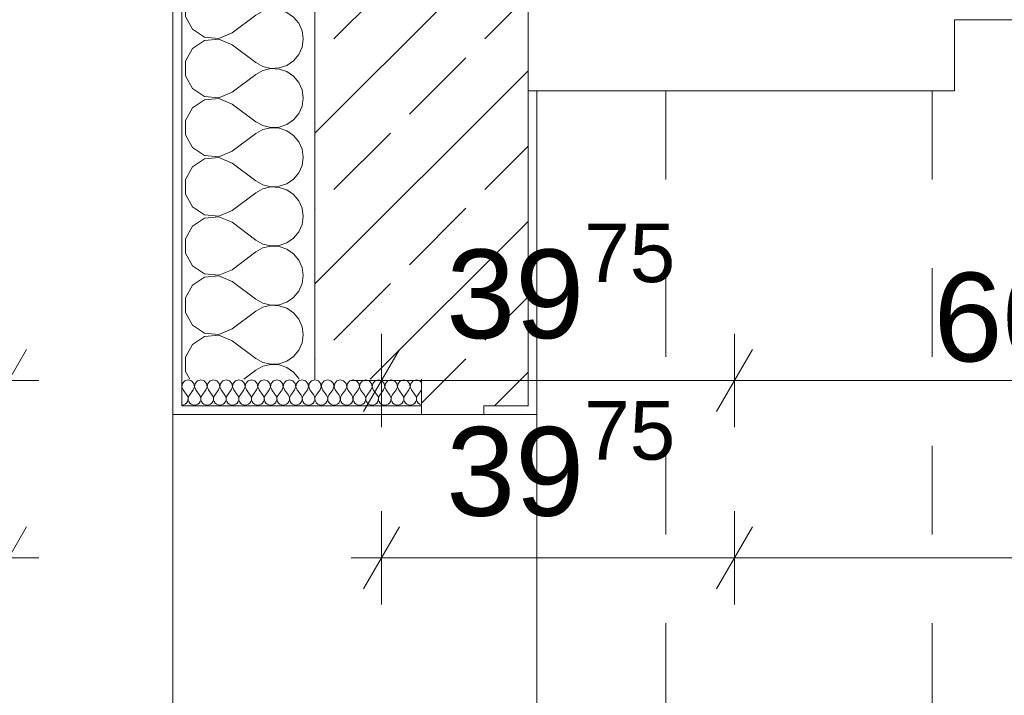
# Model space of a CAD drawing. Header units: metres. Extents: x -3.6 to 85.2, y -11 to 16.8.
# Tile 358 of 508: x 43.557 to 44.666, y -1.206 to -0.445. Entities that reach past the tile are written whole.
import ezdxf

# ---------------------------------------------------------------- set-up
doc = ezdxf.new("R2010")
doc.units = ezdxf.units.M
doc.header["$MEASUREMENT"] = 0
doc.linetypes.add('Strichlinie doppelt', pattern=[0.546806, 0.264583, -0.105833, 0.070556, -0.105833])
doc.linetypes.add('Untersicht', pattern=[0.1, 0.075, -0.025])
for name, color, linetype in [('154 - Bemaßung_ Beschriftung.Ausbau - Deckenspiegel', 7, 'Continuous'), ('301 - Elemente.Linie', 7, 'Continuous'), ('451 - Universal.Achsen Raster', 7, 'Continuous'), ('604 - Struktur.Wand Aussen', 7, 'Continuous'), ('605 - Struktur.Wand Innen', 7, 'Continuous')]:
    doc.layers.add(name, color=color, linetype=linetype)
doc.styles.add('ERSTELLTER_STIL_2', font='txt')
doc.dimstyles.new('ERSTELLTER_STIL__1', dxfattribs={"dimtxt": 0.1, "dimasz": 0.0532, "dimexe": 0.18, "dimexo": 0.0625, "dimgap": 0, "dimtad": 1, "dimtih": 1, "dimtoh": 1, "dimzin": 0, "dimdsep": 46, "dimtxsty": 'ERSTELLTER_STIL_2', "dimblk": 'ARROWHEAD_2', "dimblk1": 'ARROWHEAD_2', "dimblk2": 'ARROWHEAD_2', "dimcen": 0.09, "dimse1": 1, "dimse2": 1, "dimclrd": 7, "dimclre": 7, "dimclrt": 7, "dimazin": 0, "dimtfac": 1, "dimtdec": 4, "dimtmove": 0, "dimatfit": 3, "dimfxl": 1, "dimtolj": 1, "dimtzin": 0, "dimarcsym": 0})
pattern_1 = [(0, (0, 0), (0, 0.08660254), [0, -0.05]), (0, (0.025, 0.0433), (0, 0.08660254), [0, -0.05])]
pattern_2 = [(45, (0, 0), (-0.01767767, 0.01767767), [0, -0.025])]

# ---------------------------------------------------------------- blocks, each defined once
blk = doc.blocks.new('*X167')
at = {"layer": '604 - Struktur.Wand Aussen', "color": 7, "linetype": 'Continuous', "lineweight": 5}
for p, q in [((43.7516, -0.145), (43.7443, -0.1585)), ((43.8033, -0.145), (43.8233, -0.16)), ((43.8658, -0.1579), (43.8717, -0.1508)), ((43.8717, -0.1508), (43.8743, -0.145)), ((43.7443, -0.1585), (43.7443, -0.1748)), ((43.8233, -0.16), (43.8314, -0.1644)), ((43.8314, -0.1644), (43.8403, -0.1665)), ((43.8403, -0.1665), (43.8495, -0.1661)), ((43.8495, -0.1661), (43.8582, -0.1631)), ((43.8582, -0.1631), (43.8658, -0.1579)), ((43.7443, -0.1748), (43.752, -0.1891)), ((43.7967, -0.1933), (43.8233, -0.1733)), ((43.8314, -0.1689), (43.8233, -0.1733)), ((43.8403, -0.1668), (43.8314, -0.1689)), ((43.8495, -0.1672), (43.8403, -0.1668)), ((43.8582, -0.1702), (43.8495, -0.1672)), ((43.8658, -0.1754), (43.8582, -0.1702)), ((43.8717, -0.1825), (43.8658, -0.1754)), ((43.8754, -0.1909), (43.8717, -0.1825)), ((43.752, -0.1891), (43.7655, -0.1981)), ((43.7655, -0.1981), (43.7817, -0.1996)), ((43.7817, -0.1996), (43.7967, -0.1933)), ((43.8767, -0.2), (43.8754, -0.1909)), ((43.7655, -0.2019), (43.752, -0.2109)), ((43.7817, -0.2004), (43.7655, -0.2019)), ((43.7967, -0.2067), (43.7817, -0.2004)), ((43.7967, -0.2067), (43.8233, -0.2267)), ((43.8717, -0.2175), (43.8754, -0.2091)), ((43.8754, -0.2091), (43.8767, -0.2)), ((43.752, -0.2109), (43.7443, -0.2252)), ((43.8658, -0.2246), (43.8717, -0.2175)), ((43.7443, -0.2252), (43.7443, -0.2414)), ((43.8233, -0.2267), (43.8314, -0.2311)), ((43.8314, -0.2311), (43.8403, -0.2332)), ((43.8403, -0.2332), (43.8495, -0.2327)), ((43.8495, -0.2327), (43.8582, -0.2298)), ((43.8582, -0.2298), (43.8658, -0.2246)), ((43.7443, -0.2414), (43.752, -0.2558)), ((43.7967, -0.26), (43.8233, -0.24)), ((43.8314, -0.2355), (43.8233, -0.24)), ((43.8403, -0.2335), (43.8314, -0.2355)), ((43.8495, -0.2339), (43.8403, -0.2335)), ((43.8582, -0.2368), (43.8495, -0.2339)), ((43.8658, -0.2421), (43.8582, -0.2368)), ((43.8717, -0.2491), (43.8658, -0.2421)), ((43.8754, -0.2575), (43.8717, -0.2491)), ((43.752, -0.2558), (43.7655, -0.2647)), ((43.7655, -0.2647), (43.7817, -0.2663)), ((43.7817, -0.2663), (43.7967, -0.26)), ((43.8767, -0.2667), (43.8754, -0.2575)), ((43.7655, -0.2686), (43.752, -0.2776)), ((43.7817, -0.267), (43.7655, -0.2686)), ((43.7967, -0.2733), (43.7817, -0.267)), ((43.7967, -0.2733), (43.8233, -0.2933)), ((43.8717, -0.2842), (43.8754, -0.2758)), ((43.8754, -0.2758), (43.8767, -0.2667)), ((43.752, -0.2776), (43.7443, -0.2919)), ((43.8658, -0.2913), (43.8717, -0.2842)), ((43.7443, -0.2919), (43.7443, -0.3081)), ((43.8233, -0.2933), (43.8314, -0.2978)), ((43.8314, -0.2978), (43.8403, -0.2999)), ((43.8495, -0.2994), (43.8582, -0.2965)), ((43.8582, -0.2965), (43.8658, -0.2913)), ((43.7443, -0.3081), (43.752, -0.3224)), ((43.7967, -0.3267), (43.8233, -0.3067)), ((43.8314, -0.3022), (43.8233, -0.3067)), ((43.8403, -0.3001), (43.8314, -0.3022)), ((43.8403, -0.2999), (43.8495, -0.2994)), ((43.8495, -0.3006), (43.8403, -0.3001)), ((43.8582, -0.3035), (43.8495, -0.3006)), ((43.8658, -0.3087), (43.8582, -0.3035)), ((43.8717, -0.3158), (43.8658, -0.3087)), ((43.8754, -0.3242), (43.8717, -0.3158)), ((43.752, -0.3224), (43.7655, -0.3314)), ((43.7655, -0.3314), (43.7817, -0.3329)), ((43.7817, -0.3329), (43.7967, -0.3267)), ((43.8767, -0.3333), (43.8754, -0.3242)), ((43.7655, -0.3352), (43.752, -0.3442)), ((43.7817, -0.3337), (43.7655, -0.3352)), ((43.7967, -0.34), (43.7817, -0.3337)), ((43.7967, -0.34), (43.8233, -0.36)), ((43.8717, -0.3508), (43.8754, -0.3424)), ((43.8754, -0.3424), (43.8767, -0.3333)), ((43.752, -0.3442), (43.7443, -0.3585)), ((43.8658, -0.3579), (43.8717, -0.3508)), ((43.7443, -0.3585), (43.7443, -0.3748)), ((43.8233, -0.36), (43.8314, -0.3644)), ((43.8314, -0.3644), (43.8403, -0.3665)), ((43.8495, -0.3661), (43.8582, -0.3631)), ((43.8582, -0.3631), (43.8658, -0.3579)), ((43.7443, -0.3748), (43.752, -0.3891)), ((43.7967, -0.3933), (43.8233, -0.3733)), ((43.8314, -0.3689), (43.8233, -0.3733)), ((43.8403, -0.3668), (43.8314, -0.3689)), ((43.8403, -0.3665), (43.8495, -0.3661)), ((43.8495, -0.3672), (43.8403, -0.3668)), ((43.8582, -0.3702), (43.8495, -0.3672)), ((43.8658, -0.3754), (43.8582, -0.3702)), ((43.8717, -0.3825), (43.8658, -0.3754)), ((43.8754, -0.3909), (43.8717, -0.3825)), ((43.752, -0.3891), (43.7655, -0.3981)), ((43.7655, -0.3981), (43.7817, -0.3996)), ((43.7817, -0.3996), (43.7967, -0.3933)), ((43.8767, -0.4), (43.8754, -0.3909)), ((43.7655, -0.4019), (43.752, -0.4109)), ((43.7817, -0.4004), (43.7655, -0.4019)), ((43.7967, -0.4067), (43.7817, -0.4004)), ((43.7967, -0.4067), (43.8233, -0.4267)), ((43.8717, -0.4175), (43.8754, -0.4091)), ((43.8754, -0.4091), (43.8767, -0.4)), ((43.752, -0.4109), (43.7443, -0.4252)), ((43.8658, -0.4246), (43.8717, -0.4175)), ((43.7443, -0.4252), (43.7443, -0.4414)), ((43.8233, -0.4267), (43.8314, -0.4311)), ((43.8314, -0.4311), (43.8403, -0.4332)), ((43.8495, -0.4327), (43.8582, -0.4298)), ((43.8582, -0.4298), (43.8658, -0.4246)), ((43.7443, -0.4414), (43.752, -0.4558)), ((43.7967, -0.46), (43.8233, -0.44)), ((43.8314, -0.4355), (43.8233, -0.44)), ((43.8403, -0.4335), (43.8314, -0.4355)), ((43.8403, -0.4332), (43.8495, -0.4327)), ((43.8495, -0.4339), (43.8403, -0.4335)), ((43.8582, -0.4368), (43.8495, -0.4339)), ((43.8658, -0.4421), (43.8582, -0.4368)), ((43.8717, -0.4491), (43.8658, -0.4421)), ((43.8754, -0.4575), (43.8717, -0.4491)), ((43.752, -0.4558), (43.7655, -0.4647)), ((43.7655, -0.4647), (43.7817, -0.4663)), ((43.7817, -0.4663), (43.7967, -0.46)), ((43.8767, -0.4667), (43.8754, -0.4575)), ((43.7655, -0.4686), (43.752, -0.4776)), ((43.7817, -0.467), (43.7655, -0.4686)), ((43.7967, -0.4733), (43.7817, -0.467)), ((43.7967, -0.4733), (43.8233, -0.4933)), ((43.8717, -0.4842), (43.8754, -0.4758)), ((43.8754, -0.4758), (43.8767, -0.4667)), ((43.752, -0.4776), (43.7443, -0.4919)), ((43.8658, -0.4913), (43.8717, -0.4842)), ((43.7443, -0.4919), (43.7443, -0.5081)), ((43.8233, -0.4933), (43.8314, -0.4978)), ((43.8314, -0.4978), (43.8403, -0.4999)), ((43.8495, -0.4994), (43.8582, -0.4965)), ((43.8582, -0.4965), (43.8658, -0.4913)), ((43.7443, -0.5081), (43.752, -0.5224)), ((43.7967, -0.5267), (43.8233, -0.5067)), ((43.8314, -0.5022), (43.8233, -0.5067)), ((43.8403, -0.5001), (43.8314, -0.5022)), ((43.8403, -0.4999), (43.8495, -0.4994)), ((43.8495, -0.5006), (43.8403, -0.5001)), ((43.8582, -0.5035), (43.8495, -0.5006)), ((43.8658, -0.5087), (43.8582, -0.5035)), ((43.8717, -0.5158), (43.8658, -0.5087)), ((43.8754, -0.5242), (43.8717, -0.5158)), ((43.752, -0.5224), (43.7655, -0.5314)), ((43.7655, -0.5314), (43.7817, -0.5329)), ((43.7817, -0.5329), (43.7967, -0.5267)), ((43.8767, -0.5333), (43.8754, -0.5242)), ((43.7655, -0.5352), (43.752, -0.5442)), ((43.7817, -0.5337), (43.7655, -0.5352)), ((43.7967, -0.54), (43.7817, -0.5337)), ((43.7967, -0.54), (43.8233, -0.56)), ((43.8717, -0.5508), (43.8754, -0.5424)), ((43.8754, -0.5424), (43.8767, -0.5333)), ((43.752, -0.5442), (43.7443, -0.5585)), ((43.8658, -0.5579), (43.8717, -0.5508)), ((43.7443, -0.5585), (43.7443, -0.5748)), ((43.8233, -0.56), (43.8314, -0.5644)), ((43.8314, -0.5644), (43.8403, -0.5665)), ((43.8495, -0.5661), (43.8582, -0.5631)), ((43.8582, -0.5631), (43.8658, -0.5579)), ((43.7443, -0.5748), (43.752, -0.5891)), ((43.7967, -0.5933), (43.8233, -0.5733)), ((43.8314, -0.5689), (43.8233, -0.5733)), ((43.8403, -0.5668), (43.8314, -0.5689)), ((43.8403, -0.5665), (43.8495, -0.5661)), ((43.8495, -0.5672), (43.8403, -0.5668)), ((43.8582, -0.5702), (43.8495, -0.5672)), ((43.8658, -0.5754), (43.8582, -0.5702)), ((43.8717, -0.5825), (43.8658, -0.5754)), ((43.8754, -0.5909), (43.8717, -0.5825)), ((43.752, -0.5891), (43.7655, -0.5981)), ((43.7655, -0.5981), (43.7817, -0.5996)), ((43.7817, -0.5996), (43.7967, -0.5933)), ((43.8767, -0.6), (43.8754, -0.5909)), ((43.7655, -0.6019), (43.752, -0.6109)), ((43.7817, -0.6004), (43.7655, -0.6019)), ((43.7967, -0.6067), (43.7817, -0.6004)), ((43.7967, -0.6067), (43.8233, -0.6267)), ((43.8717, -0.6175), (43.8754, -0.6091)), ((43.8754, -0.6091), (43.8767, -0.6)), ((43.752, -0.6109), (43.7443, -0.6252)), ((43.8658, -0.6246), (43.8717, -0.6175)), ((43.7443, -0.6252), (43.7443, -0.6414)), ((43.8233, -0.6267), (43.8314, -0.6311)), ((43.8314, -0.6311), (43.8403, -0.6332)), ((43.8495, -0.6327), (43.8582, -0.6298)), ((43.8582, -0.6298), (43.8658, -0.6246)), ((43.7443, -0.6414), (43.752, -0.6558)), ((43.7967, -0.66), (43.8233, -0.64)), ((43.8314, -0.6355), (43.8233, -0.64)), ((43.8403, -0.6335), (43.8314, -0.6355)), ((43.8403, -0.6332), (43.8495, -0.6327)), ((43.8495, -0.6339), (43.8403, -0.6335)), ((43.8582, -0.6368), (43.8495, -0.6339)), ((43.8658, -0.6421), (43.8582, -0.6368)), ((43.8717, -0.6491), (43.8658, -0.6421)), ((43.8754, -0.6575), (43.8717, -0.6491)), ((43.752, -0.6558), (43.7655, -0.6647)), ((43.7655, -0.6647), (43.7817, -0.6663)), ((43.7817, -0.6663), (43.7967, -0.66)), ((43.8767, -0.6667), (43.8754, -0.6575)), ((43.7655, -0.6686), (43.752, -0.6776)), ((43.7817, -0.667), (43.7655, -0.6686)), ((43.7967, -0.6733), (43.7817, -0.667)), ((43.7967, -0.6733), (43.8233, -0.6933)), ((43.8717, -0.6842), (43.8754, -0.6758)), ((43.8754, -0.6758), (43.8767, -0.6667)), ((43.752, -0.6776), (43.7443, -0.6919)), ((43.8658, -0.6913), (43.8717, -0.6842)), ((43.7443, -0.6919), (43.7443, -0.7081)), ((43.8233, -0.6933), (43.8314, -0.6978)), ((43.8314, -0.6978), (43.8403, -0.6999)), ((43.8495, -0.6994), (43.8582, -0.6965)), ((43.8582, -0.6965), (43.8658, -0.6913)), ((43.7443, -0.7081), (43.752, -0.7224)), ((43.7967, -0.7267), (43.8233, -0.7067)), ((43.8314, -0.7022), (43.8233, -0.7067)), ((43.8403, -0.7001), (43.8314, -0.7022)), ((43.8403, -0.6999), (43.8495, -0.6994)), ((43.8495, -0.7006), (43.8403, -0.7001)), ((43.8582, -0.7035), (43.8495, -0.7006)), ((43.8658, -0.7087), (43.8582, -0.7035)), ((43.8717, -0.7158), (43.8658, -0.7087)), ((43.8754, -0.7242), (43.8717, -0.7158)), ((43.752, -0.7224), (43.7655, -0.7314)), ((43.7655, -0.7314), (43.7817, -0.7329)), ((43.7817, -0.7329), (43.7967, -0.7267)), ((43.8767, -0.7333), (43.8754, -0.7242)), ((43.7655, -0.7352), (43.752, -0.7442)), ((43.7817, -0.7337), (43.7655, -0.7352)), ((43.7967, -0.74), (43.7817, -0.7337)), ((43.7967, -0.74), (43.8233, -0.76)), ((43.8717, -0.7508), (43.8754, -0.7424)), ((43.8754, -0.7424), (43.8767, -0.7333)), ((43.752, -0.7442), (43.7443, -0.7585)), ((43.8658, -0.7579), (43.8717, -0.7508)), ((43.7443, -0.7585), (43.7443, -0.7748)), ((43.8233, -0.76), (43.8314, -0.7644)), ((43.8314, -0.7644), (43.8403, -0.7665)), ((43.8495, -0.7661), (43.8582, -0.7631)), ((43.8582, -0.7631), (43.8658, -0.7579)), ((43.7443, -0.7748), (43.752, -0.7891)), ((43.7967, -0.7933), (43.8233, -0.7733)), ((43.8314, -0.7689), (43.8233, -0.7733)), ((43.8403, -0.7668), (43.8314, -0.7689)), ((43.8403, -0.7665), (43.8495, -0.7661)), ((43.8495, -0.7672), (43.8403, -0.7668)), ((43.8582, -0.7702), (43.8495, -0.7672)), ((43.8658, -0.7754), (43.8582, -0.7702)), ((43.8717, -0.7825), (43.8658, -0.7754)), ((43.8754, -0.7909), (43.8717, -0.7825)), ((43.752, -0.7891), (43.7655, -0.7981)), ((43.7655, -0.7981), (43.7817, -0.7996)), ((43.7817, -0.7996), (43.7967, -0.7933)), ((43.8767, -0.8), (43.8754, -0.7909)), ((43.7655, -0.8019), (43.752, -0.8109)), ((43.7817, -0.8004), (43.7655, -0.8019)), ((43.7967, -0.8067), (43.7817, -0.8004)), ((43.7967, -0.8067), (43.8233, -0.8267)), ((43.8717, -0.8175), (43.8754, -0.8091)), ((43.8754, -0.8091), (43.8767, -0.8)), ((43.752, -0.8109), (43.7443, -0.8252)), ((43.8658, -0.8246), (43.8717, -0.8175)), ((43.7443, -0.8252), (43.7443, -0.8414)), ((43.8233, -0.8267), (43.8314, -0.8311)), ((43.8314, -0.8311), (43.8403, -0.8332)), ((43.8495, -0.8327), (43.8582, -0.8298)), ((43.8582, -0.8298), (43.8658, -0.8246)), ((43.7443, -0.8414), (43.7489, -0.85)), ((43.81, -0.85), (43.8233, -0.84)), ((43.8314, -0.8355), (43.8233, -0.84)), ((43.8403, -0.8335), (43.8314, -0.8355)), ((43.8403, -0.8332), (43.8495, -0.8327)), ((43.8495, -0.8339), (43.8403, -0.8335)), ((43.8582, -0.8368), (43.8495, -0.8339)), ((43.8658, -0.8421), (43.8582, -0.8368)), ((43.8717, -0.8491), (43.8658, -0.8421)), ((43.8721, -0.85), (43.8717, -0.8491))]:
    blk.add_line(p, q, dxfattribs=at)
blk = doc.blocks.new('*X169')
at = {"layer": '604 - Struktur.Wand Aussen', "color": 7, "linetype": 'Continuous', "lineweight": 5}
for p, q in [((43.7434, -0.8518), (43.7408, -0.8547)), ((43.7471, -0.8507), (43.7434, -0.8518)), ((43.7509, -0.8518), (43.7471, -0.8507)), ((43.7535, -0.8547), (43.7509, -0.8518)), ((43.7577, -0.8518), (43.755, -0.8547)), ((43.7614, -0.8507), (43.7577, -0.8518)), ((43.7652, -0.8518), (43.7614, -0.8507)), ((43.7678, -0.8547), (43.7652, -0.8518)), ((43.772, -0.8518), (43.7693, -0.8547)), ((43.7757, -0.8507), (43.772, -0.8518)), ((43.7795, -0.8518), (43.7757, -0.8507)), ((43.7821, -0.8547), (43.7795, -0.8518)), ((43.7862, -0.8518), (43.7836, -0.8547)), ((43.79, -0.8507), (43.7862, -0.8518)), ((43.7938, -0.8518), (43.79, -0.8507)), ((43.7964, -0.8547), (43.7938, -0.8518)), ((43.8005, -0.8518), (43.7979, -0.8547)), ((43.8043, -0.8507), (43.8005, -0.8518)), ((43.808, -0.8518), (43.8043, -0.8507)), ((43.8107, -0.8547), (43.808, -0.8518)), ((43.8148, -0.8518), (43.8122, -0.8547)), ((43.8186, -0.8507), (43.8148, -0.8518)), ((43.8223, -0.8518), (43.8186, -0.8507)), ((43.825, -0.8547), (43.8223, -0.8518)), ((43.8291, -0.8518), (43.8265, -0.8547)), ((43.8329, -0.8507), (43.8291, -0.8518)), ((43.8366, -0.8518), (43.8329, -0.8507)), ((43.8392, -0.8547), (43.8366, -0.8518)), ((43.8434, -0.8518), (43.8408, -0.8547)), ((43.8471, -0.8507), (43.8434, -0.8518)), ((43.8509, -0.8518), (43.8471, -0.8507)), ((43.8535, -0.8547), (43.8509, -0.8518)), ((43.8577, -0.8518), (43.855, -0.8547)), ((43.8614, -0.8507), (43.8577, -0.8518)), ((43.8652, -0.8518), (43.8614, -0.8507)), ((43.8678, -0.8547), (43.8652, -0.8518)), ((43.872, -0.8518), (43.8693, -0.8547)), ((43.8757, -0.8507), (43.872, -0.8518)), ((43.8795, -0.8518), (43.8757, -0.8507)), ((43.8821, -0.8547), (43.8795, -0.8518)), ((43.8862, -0.8518), (43.8836, -0.8547)), ((43.89, -0.8507), (43.8862, -0.8518)), ((43.8938, -0.8518), (43.89, -0.8507)), ((43.8964, -0.8547), (43.8938, -0.8518)), ((43.9005, -0.8518), (43.8979, -0.8547)), ((43.9043, -0.8507), (43.9005, -0.8518)), ((43.908, -0.8518), (43.9043, -0.8507)), ((43.9107, -0.8547), (43.908, -0.8518)), ((43.9148, -0.8518), (43.9122, -0.8547)), ((43.9186, -0.8507), (43.9148, -0.8518)), ((43.9223, -0.8518), (43.9186, -0.8507)), ((43.925, -0.8547), (43.9223, -0.8518)), ((43.9291, -0.8518), (43.9265, -0.8547)), ((43.9329, -0.8507), (43.9291, -0.8518)), ((43.9366, -0.8518), (43.9329, -0.8507)), ((43.9392, -0.8547), (43.9366, -0.8518)), ((43.9434, -0.8518), (43.9408, -0.8547)), ((43.9471, -0.8507), (43.9434, -0.8518)), ((43.9509, -0.8518), (43.9471, -0.8507)), ((43.9535, -0.8547), (43.9509, -0.8518)), ((43.9577, -0.8518), (43.955, -0.8547)), ((43.9614, -0.8507), (43.9577, -0.8518)), ((43.9652, -0.8518), (43.9614, -0.8507)), ((43.9678, -0.8547), (43.9652, -0.8518)), ((43.972, -0.8518), (43.9693, -0.8547)), ((43.9757, -0.8507), (43.972, -0.8518)), ((43.9795, -0.8518), (43.9757, -0.8507)), ((43.9821, -0.8547), (43.9795, -0.8518)), ((43.9862, -0.8518), (43.9836, -0.8547)), ((43.99, -0.8507), (43.9862, -0.8518)), ((43.9938, -0.8518), (43.99, -0.8507)), ((43.9964, -0.8547), (43.9938, -0.8518)), ((44.0005, -0.8518), (43.9979, -0.8547)), ((44.0043, -0.8507), (44.0005, -0.8518)), ((44.008, -0.8518), (44.0043, -0.8507)), ((44.01, -0.8539), (44.008, -0.8518)), ((43.7408, -0.8547), (43.74, -0.8585)), ((43.74, -0.8585), (43.7414, -0.8621)), ((43.7414, -0.8621), (43.7457, -0.8679)), ((43.7529, -0.8621), (43.7486, -0.8679)), ((43.7529, -0.8621), (43.7543, -0.8585)), ((43.7543, -0.8585), (43.7535, -0.8547)), ((43.755, -0.8547), (43.7543, -0.8585)), ((43.7543, -0.8585), (43.7557, -0.8621)), ((43.7557, -0.8621), (43.76, -0.8679)), ((43.7671, -0.8621), (43.7629, -0.8679)), ((43.7671, -0.8621), (43.7685, -0.8585)), ((43.7685, -0.8585), (43.7678, -0.8547)), ((43.7693, -0.8547), (43.7686, -0.8585)), ((43.7686, -0.8585), (43.77, -0.8621)), ((43.77, -0.8621), (43.7743, -0.8679)), ((43.7814, -0.8621), (43.7771, -0.8679)), ((43.7814, -0.8621), (43.7828, -0.8585)), ((43.7828, -0.8585), (43.7821, -0.8547)), ((43.7836, -0.8547), (43.7829, -0.8585)), ((43.7829, -0.8585), (43.7843, -0.8621)), ((43.7843, -0.8621), (43.7886, -0.8679)), ((43.7957, -0.8621), (43.7914, -0.8679)), ((43.7957, -0.8621), (43.7971, -0.8585)), ((43.7971, -0.8585), (43.7964, -0.8547)), ((43.7979, -0.8547), (43.7972, -0.8585)), ((43.7972, -0.8585), (43.7986, -0.8621)), ((43.7986, -0.8621), (43.8029, -0.8679)), ((43.81, -0.8621), (43.8057, -0.8679)), ((43.81, -0.8621), (43.8114, -0.8585)), ((43.8114, -0.8585), (43.8107, -0.8547)), ((43.8122, -0.8547), (43.8115, -0.8585)), ((43.8115, -0.8585), (43.8129, -0.8621)), ((43.8129, -0.8621), (43.8171, -0.8679)), ((43.8243, -0.8621), (43.82, -0.8679)), ((43.8243, -0.8621), (43.8257, -0.8585)), ((43.8257, -0.8585), (43.825, -0.8547)), ((43.8265, -0.8547), (43.8257, -0.8585)), ((43.8257, -0.8585), (43.8271, -0.8621)), ((43.8271, -0.8621), (43.8314, -0.8679)), ((43.8386, -0.8621), (43.8343, -0.8679)), ((43.8386, -0.8621), (43.84, -0.8585)), ((43.84, -0.8585), (43.8392, -0.8547)), ((43.8408, -0.8547), (43.84, -0.8585)), ((43.84, -0.8585), (43.8414, -0.8621)), ((43.8414, -0.8621), (43.8457, -0.8679)), ((43.8529, -0.8621), (43.8486, -0.8679)), ((43.8529, -0.8621), (43.8543, -0.8585)), ((43.8543, -0.8585), (43.8535, -0.8547)), ((43.855, -0.8547), (43.8543, -0.8585)), ((43.8543, -0.8585), (43.8557, -0.8621)), ((43.8557, -0.8621), (43.86, -0.8679)), ((43.8671, -0.8621), (43.8629, -0.8679)), ((43.8671, -0.8621), (43.8685, -0.8585)), ((43.8685, -0.8585), (43.8678, -0.8547)), ((43.8693, -0.8547), (43.8686, -0.8585)), ((43.8686, -0.8585), (43.87, -0.8621)), ((43.87, -0.8621), (43.8743, -0.8679)), ((43.8814, -0.8621), (43.8771, -0.8679)), ((43.8814, -0.8621), (43.8828, -0.8585)), ((43.8828, -0.8585), (43.8821, -0.8547)), ((43.8836, -0.8547), (43.8829, -0.8585)), ((43.8829, -0.8585), (43.8843, -0.8621)), ((43.8843, -0.8621), (43.8886, -0.8679)), ((43.8957, -0.8621), (43.8914, -0.8679)), ((43.8957, -0.8621), (43.8971, -0.8585)), ((43.8971, -0.8585), (43.8964, -0.8547)), ((43.8979, -0.8547), (43.8972, -0.8585)), ((43.8972, -0.8585), (43.8986, -0.8621)), ((43.8986, -0.8621), (43.9029, -0.8679)), ((43.91, -0.8621), (43.9057, -0.8679)), ((43.91, -0.8621), (43.9114, -0.8585)), ((43.9114, -0.8585), (43.9107, -0.8547)), ((43.9122, -0.8547), (43.9115, -0.8585)), ((43.9115, -0.8585), (43.9129, -0.8621)), ((43.9129, -0.8621), (43.9171, -0.8679)), ((43.9243, -0.8621), (43.92, -0.8679)), ((43.9243, -0.8621), (43.9257, -0.8585)), ((43.9257, -0.8585), (43.925, -0.8547)), ((43.9265, -0.8547), (43.9257, -0.8585)), ((43.9257, -0.8585), (43.9271, -0.8621)), ((43.9271, -0.8621), (43.9314, -0.8679)), ((43.9386, -0.8621), (43.9343, -0.8679)), ((43.9386, -0.8621), (43.94, -0.8585)), ((43.94, -0.8585), (43.9392, -0.8547)), ((43.9408, -0.8547), (43.94, -0.8585)), ((43.94, -0.8585), (43.9414, -0.8621)), ((43.9414, -0.8621), (43.9457, -0.8679)), ((43.9529, -0.8621), (43.9486, -0.8679)), ((43.9529, -0.8621), (43.9543, -0.8585)), ((43.9543, -0.8585), (43.9535, -0.8547)), ((43.955, -0.8547), (43.9543, -0.8585)), ((43.9543, -0.8585), (43.9557, -0.8621)), ((43.9557, -0.8621), (43.96, -0.8679)), ((43.9671, -0.8621), (43.9629, -0.8679)), ((43.9671, -0.8621), (43.9685, -0.8585)), ((43.9685, -0.8585), (43.9678, -0.8547)), ((43.9693, -0.8547), (43.9686, -0.8585)), ((43.9686, -0.8585), (43.97, -0.8621)), ((43.97, -0.8621), (43.9743, -0.8679)), ((43.9814, -0.8621), (43.9771, -0.8679)), ((43.9814, -0.8621), (43.9828, -0.8585)), ((43.9828, -0.8585), (43.9821, -0.8547)), ((43.9836, -0.8547), (43.9829, -0.8585)), ((43.9829, -0.8585), (43.9843, -0.8621)), ((43.9843, -0.8621), (43.9886, -0.8679)), ((43.9957, -0.8621), (43.9914, -0.8679)), ((43.9957, -0.8621), (43.9971, -0.8585)), ((43.9971, -0.8585), (43.9964, -0.8547)), ((43.9979, -0.8547), (43.9972, -0.8585)), ((43.9972, -0.8585), (43.9986, -0.8621)), ((43.9986, -0.8621), (44.0029, -0.8679)), ((44.01, -0.8621), (44.0057, -0.8679)), ((43.7453, -0.877), (43.7464, -0.8753)), ((43.7467, -0.8696), (43.7457, -0.8679)), ((43.7464, -0.8753), (43.747, -0.8735)), ((43.7471, -0.8715), (43.7467, -0.8696)), ((43.747, -0.8735), (43.7471, -0.8715)), ((43.7476, -0.8696), (43.7472, -0.8715)), ((43.7472, -0.8715), (43.7473, -0.8735)), ((43.7473, -0.8735), (43.7479, -0.8753)), ((43.7486, -0.8679), (43.7476, -0.8696)), ((43.7479, -0.8753), (43.749, -0.877)), ((43.7596, -0.877), (43.7607, -0.8753)), ((43.761, -0.8696), (43.76, -0.8679)), ((43.7607, -0.8753), (43.7613, -0.8735)), ((43.7614, -0.8715), (43.761, -0.8696)), ((43.7613, -0.8735), (43.7614, -0.8715)), ((43.7619, -0.8696), (43.7615, -0.8715)), ((43.7615, -0.8715), (43.7616, -0.8735)), ((43.7616, -0.8735), (43.7622, -0.8753)), ((43.7629, -0.8679), (43.7619, -0.8696)), ((43.7622, -0.8753), (43.7633, -0.877)), ((43.7738, -0.877), (43.775, -0.8753)), ((43.7752, -0.8696), (43.7743, -0.8679)), ((43.775, -0.8753), (43.7756, -0.8735)), ((43.7757, -0.8715), (43.7752, -0.8696)), ((43.7756, -0.8735), (43.7757, -0.8715)), ((43.7762, -0.8696), (43.7757, -0.8715)), ((43.7757, -0.8715), (43.7758, -0.8735)), ((43.7758, -0.8735), (43.7765, -0.8753)), ((43.7771, -0.8679), (43.7762, -0.8696)), ((43.7765, -0.8753), (43.7776, -0.877)), ((43.7881, -0.877), (43.7892, -0.8753)), ((43.7895, -0.8696), (43.7886, -0.8679)), ((43.7892, -0.8753), (43.7899, -0.8735)), ((43.79, -0.8715), (43.7895, -0.8696)), ((43.7899, -0.8735), (43.79, -0.8715)), ((43.7905, -0.8696), (43.79, -0.8715)), ((43.79, -0.8715), (43.7901, -0.8735)), ((43.7901, -0.8735), (43.7908, -0.8753)), ((43.7914, -0.8679), (43.7905, -0.8696)), ((43.7908, -0.8753), (43.7919, -0.877)), ((43.8024, -0.877), (43.8035, -0.8753)), ((43.8038, -0.8696), (43.8029, -0.8679)), ((43.8035, -0.8753), (43.8042, -0.8735)), ((43.8043, -0.8715), (43.8038, -0.8696)), ((43.8042, -0.8735), (43.8043, -0.8715)), ((43.8048, -0.8696), (43.8043, -0.8715)), ((43.8043, -0.8715), (43.8044, -0.8735)), ((43.8044, -0.8735), (43.805, -0.8753)), ((43.8057, -0.8679), (43.8048, -0.8696)), ((43.805, -0.8753), (43.8062, -0.877)), ((43.8167, -0.877), (43.8178, -0.8753)), ((43.8181, -0.8696), (43.8171, -0.8679)), ((43.8178, -0.8753), (43.8184, -0.8735)), ((43.8185, -0.8715), (43.8181, -0.8696)), ((43.8184, -0.8735), (43.8185, -0.8715)), ((43.819, -0.8696), (43.8186, -0.8715)), ((43.8186, -0.8715), (43.8187, -0.8735)), ((43.8187, -0.8735), (43.8193, -0.8753)), ((43.82, -0.8679), (43.819, -0.8696)), ((43.8193, -0.8753), (43.8204, -0.877)), ((43.831, -0.877), (43.8321, -0.8753)), ((43.8324, -0.8696), (43.8314, -0.8679)), ((43.8321, -0.8753), (43.8327, -0.8735)), ((43.8328, -0.8715), (43.8324, -0.8696)), ((43.8327, -0.8735), (43.8328, -0.8715)), ((43.8333, -0.8696), (43.8329, -0.8715)), ((43.8329, -0.8715), (43.833, -0.8735)), ((43.833, -0.8735), (43.8336, -0.8753)), ((43.8343, -0.8679), (43.8333, -0.8696)), ((43.8336, -0.8753), (43.8347, -0.877)), ((43.8453, -0.877), (43.8464, -0.8753)), ((43.8467, -0.8696), (43.8457, -0.8679)), ((43.8464, -0.8753), (43.847, -0.8735)), ((43.8471, -0.8715), (43.8467, -0.8696)), ((43.847, -0.8735), (43.8471, -0.8715)), ((43.8476, -0.8696), (43.8472, -0.8715)), ((43.8472, -0.8715), (43.8473, -0.8735)), ((43.8473, -0.8735), (43.8479, -0.8753)), ((43.8486, -0.8679), (43.8476, -0.8696)), ((43.8479, -0.8753), (43.849, -0.877)), ((43.8596, -0.877), (43.8607, -0.8753)), ((43.861, -0.8696), (43.86, -0.8679)), ((43.8607, -0.8753), (43.8613, -0.8735)), ((43.8614, -0.8715), (43.861, -0.8696)), ((43.8613, -0.8735), (43.8614, -0.8715)), ((43.8619, -0.8696), (43.8615, -0.8715)), ((43.8615, -0.8715), (43.8616, -0.8735)), ((43.8616, -0.8735), (43.8622, -0.8753)), ((43.8629, -0.8679), (43.8619, -0.8696)), ((43.8622, -0.8753), (43.8633, -0.877)), ((43.8738, -0.877), (43.875, -0.8753)), ((43.8752, -0.8696), (43.8743, -0.8679)), ((43.875, -0.8753), (43.8756, -0.8735)), ((43.8757, -0.8715), (43.8752, -0.8696)), ((43.8756, -0.8735), (43.8757, -0.8715)), ((43.8762, -0.8696), (43.8757, -0.8715)), ((43.8757, -0.8715), (43.8758, -0.8735)), ((43.8758, -0.8735), (43.8765, -0.8753)), ((43.8771, -0.8679), (43.8762, -0.8696)), ((43.8765, -0.8753), (43.8776, -0.877)), ((43.8881, -0.877), (43.8892, -0.8753)), ((43.8895, -0.8696), (43.8886, -0.8679)), ((43.8892, -0.8753), (43.8899, -0.8735)), ((43.89, -0.8715), (43.8895, -0.8696)), ((43.8899, -0.8735), (43.89, -0.8715)), ((43.8905, -0.8696), (43.89, -0.8715)), ((43.89, -0.8715), (43.8901, -0.8735)), ((43.8901, -0.8735), (43.8908, -0.8753)), ((43.8914, -0.8679), (43.8905, -0.8696)), ((43.8908, -0.8753), (43.8919, -0.877)), ((43.9024, -0.877), (43.9035, -0.8753)), ((43.9038, -0.8696), (43.9029, -0.8679)), ((43.9035, -0.8753), (43.9042, -0.8735)), ((43.9043, -0.8715), (43.9038, -0.8696)), ((43.9042, -0.8735), (43.9043, -0.8715)), ((43.9048, -0.8696), (43.9043, -0.8715)), ((43.9043, -0.8715), (43.9044, -0.8735)), ((43.9044, -0.8735), (43.905, -0.8753)), ((43.9057, -0.8679), (43.9048, -0.8696)), ((43.905, -0.8753), (43.9062, -0.877)), ((43.9167, -0.877), (43.9178, -0.8753)), ((43.9181, -0.8696), (43.9171, -0.8679)), ((43.9178, -0.8753), (43.9184, -0.8735)), ((43.9185, -0.8715), (43.9181, -0.8696)), ((43.9184, -0.8735), (43.9185, -0.8715)), ((43.919, -0.8696), (43.9186, -0.8715)), ((43.9186, -0.8715), (43.9187, -0.8735)), ((43.9187, -0.8735), (43.9193, -0.8753)), ((43.92, -0.8679), (43.919, -0.8696)), ((43.9193, -0.8753), (43.9204, -0.877)), ((43.931, -0.877), (43.9321, -0.8753)), ((43.9324, -0.8696), (43.9314, -0.8679)), ((43.9321, -0.8753), (43.9327, -0.8735)), ((43.9328, -0.8715), (43.9324, -0.8696)), ((43.9327, -0.8735), (43.9328, -0.8715)), ((43.9333, -0.8696), (43.9329, -0.8715)), ((43.9329, -0.8715), (43.933, -0.8735)), ((43.933, -0.8735), (43.9336, -0.8753)), ((43.9343, -0.8679), (43.9333, -0.8696)), ((43.9336, -0.8753), (43.9347, -0.877)), ((43.9453, -0.877), (43.9464, -0.8753)), ((43.9467, -0.8696), (43.9457, -0.8679)), ((43.9464, -0.8753), (43.947, -0.8735)), ((43.9471, -0.8715), (43.9467, -0.8696)), ((43.947, -0.8735), (43.9471, -0.8715)), ((43.9476, -0.8696), (43.9472, -0.8715)), ((43.9472, -0.8715), (43.9473, -0.8735)), ((43.9473, -0.8735), (43.9479, -0.8753)), ((43.9486, -0.8679), (43.9476, -0.8696)), ((43.9479, -0.8753), (43.949, -0.877)), ((43.9596, -0.877), (43.9607, -0.8753)), ((43.961, -0.8696), (43.96, -0.8679)), ((43.9607, -0.8753), (43.9613, -0.8735)), ((43.9614, -0.8715), (43.961, -0.8696)), ((43.9613, -0.8735), (43.9614, -0.8715)), ((43.9619, -0.8696), (43.9615, -0.8715)), ((43.9615, -0.8715), (43.9616, -0.8735)), ((43.9616, -0.8735), (43.9622, -0.8753)), ((43.9629, -0.8679), (43.9619, -0.8696)), ((43.9622, -0.8753), (43.9633, -0.877)), ((43.9738, -0.877), (43.975, -0.8753)), ((43.9752, -0.8696), (43.9743, -0.8679)), ((43.975, -0.8753), (43.9756, -0.8735)), ((43.9757, -0.8715), (43.9752, -0.8696)), ((43.9756, -0.8735), (43.9757, -0.8715)), ((43.9762, -0.8696), (43.9757, -0.8715)), ((43.9757, -0.8715), (43.9758, -0.8735)), ((43.9758, -0.8735), (43.9765, -0.8753)), ((43.9771, -0.8679), (43.9762, -0.8696)), ((43.9765, -0.8753), (43.9776, -0.877)), ((43.9881, -0.877), (43.9892, -0.8753)), ((43.9895, -0.8696), (43.9886, -0.8679)), ((43.9892, -0.8753), (43.9899, -0.8735)), ((43.99, -0.8715), (43.9895, -0.8696)), ((43.9899, -0.8735), (43.99, -0.8715)), ((43.9905, -0.8696), (43.99, -0.8715)), ((43.99, -0.8715), (43.9901, -0.8735)), ((43.9901, -0.8735), (43.9908, -0.8753)), ((43.9914, -0.8679), (43.9905, -0.8696)), ((43.9908, -0.8753), (43.9919, -0.877)), ((44.0024, -0.877), (44.0035, -0.8753)), ((44.0038, -0.8696), (44.0029, -0.8679)), ((44.0035, -0.8753), (44.0042, -0.8735)), ((44.0043, -0.8715), (44.0038, -0.8696)), ((44.0042, -0.8735), (44.0043, -0.8715)), ((44.0048, -0.8696), (44.0043, -0.8715)), ((44.0043, -0.8715), (44.0044, -0.8735)), ((44.0044, -0.8735), (44.005, -0.8753)), ((44.0057, -0.8679), (44.0048, -0.8696)), ((44.005, -0.8753), (44.0062, -0.877)), ((43.74, -0.8793), (43.742, -0.879)), ((43.742, -0.879), (43.7438, -0.8782)), ((43.7438, -0.8782), (43.7453, -0.877)), ((43.749, -0.877), (43.7505, -0.8782)), ((43.7505, -0.8782), (43.7523, -0.879)), ((43.7523, -0.879), (43.7543, -0.8793)), ((43.7543, -0.8793), (43.7562, -0.879)), ((43.7562, -0.879), (43.758, -0.8782)), ((43.758, -0.8782), (43.7596, -0.877)), ((43.7633, -0.877), (43.7648, -0.8782)), ((43.7648, -0.8782), (43.7666, -0.879)), ((43.7666, -0.879), (43.7686, -0.8793)), ((43.7686, -0.8793), (43.7705, -0.879)), ((43.7705, -0.879), (43.7723, -0.8782)), ((43.7723, -0.8782), (43.7738, -0.877)), ((43.7776, -0.877), (43.7791, -0.8782)), ((43.7791, -0.8782), (43.7809, -0.879)), ((43.7809, -0.879), (43.7829, -0.8793)), ((43.7829, -0.8793), (43.7848, -0.879)), ((43.7848, -0.879), (43.7866, -0.8782)), ((43.7866, -0.8782), (43.7881, -0.877)), ((43.7919, -0.877), (43.7934, -0.8782)), ((43.7934, -0.8782), (43.7952, -0.879)), ((43.7952, -0.879), (43.7971, -0.8793)), ((43.7971, -0.8793), (43.7991, -0.879)), ((43.7991, -0.879), (43.8009, -0.8782)), ((43.8009, -0.8782), (43.8024, -0.877)), ((43.8062, -0.877), (43.8077, -0.8782)), ((43.8077, -0.8782), (43.8095, -0.879)), ((43.8095, -0.879), (43.8114, -0.8793)), ((43.8114, -0.8793), (43.8134, -0.879)), ((43.8134, -0.879), (43.8152, -0.8782)), ((43.8152, -0.8782), (43.8167, -0.877)), ((43.8204, -0.877), (43.822, -0.8782)), ((43.822, -0.8782), (43.8238, -0.879)), ((43.8238, -0.879), (43.8257, -0.8793)), ((43.8257, -0.8793), (43.8277, -0.879)), ((43.8277, -0.879), (43.8295, -0.8782)), ((43.8295, -0.8782), (43.831, -0.877)), ((43.8347, -0.877), (43.8362, -0.8782)), ((43.8362, -0.8782), (43.838, -0.879)), ((43.838, -0.879), (43.84, -0.8793)), ((43.84, -0.8793), (43.842, -0.879)), ((43.842, -0.879), (43.8438, -0.8782)), ((43.8438, -0.8782), (43.8453, -0.877)), ((43.849, -0.877), (43.8505, -0.8782)), ((43.8505, -0.8782), (43.8523, -0.879)), ((43.8523, -0.879), (43.8543, -0.8793)), ((43.8543, -0.8793), (43.8562, -0.879)), ((43.8562, -0.879), (43.858, -0.8782)), ((43.858, -0.8782), (43.8596, -0.877)), ((43.8633, -0.877), (43.8648, -0.8782)), ((43.8648, -0.8782), (43.8666, -0.879)), ((43.8666, -0.879), (43.8686, -0.8793)), ((43.8686, -0.8793), (43.8705, -0.879)), ((43.8705, -0.879), (43.8723, -0.8782)), ((43.8723, -0.8782), (43.8738, -0.877)), ((43.8776, -0.877), (43.8791, -0.8782)), ((43.8791, -0.8782), (43.8809, -0.879)), ((43.8809, -0.879), (43.8829, -0.8793)), ((43.8829, -0.8793), (43.8848, -0.879)), ((43.8848, -0.879), (43.8866, -0.8782)), ((43.8866, -0.8782), (43.8881, -0.877)), ((43.8919, -0.877), (43.8934, -0.8782)), ((43.8934, -0.8782), (43.8952, -0.879)), ((43.8952, -0.879), (43.8971, -0.8793)), ((43.8971, -0.8793), (43.8991, -0.879)), ((43.8991, -0.879), (43.9009, -0.8782)), ((43.9009, -0.8782), (43.9024, -0.877)), ((43.9062, -0.877), (43.9077, -0.8782)), ((43.9077, -0.8782), (43.9095, -0.879)), ((43.9095, -0.879), (43.9114, -0.8793)), ((43.9114, -0.8793), (43.9134, -0.879)), ((43.9134, -0.879), (43.9152, -0.8782)), ((43.9152, -0.8782), (43.9167, -0.877)), ((43.9204, -0.877), (43.922, -0.8782)), ((43.922, -0.8782), (43.9238, -0.879)), ((43.9238, -0.879), (43.9257, -0.8793)), ((43.9257, -0.8793), (43.9277, -0.879)), ((43.9277, -0.879), (43.9295, -0.8782)), ((43.9295, -0.8782), (43.931, -0.877)), ((43.9347, -0.877), (43.9362, -0.8782)), ((43.9362, -0.8782), (43.938, -0.879)), ((43.938, -0.879), (43.94, -0.8793)), ((43.94, -0.8793), (43.942, -0.879)), ((43.942, -0.879), (43.9438, -0.8782)), ((43.9438, -0.8782), (43.9453, -0.877)), ((43.949, -0.877), (43.9505, -0.8782)), ((43.9505, -0.8782), (43.9523, -0.879)), ((43.9523, -0.879), (43.9543, -0.8793)), ((43.9543, -0.8793), (43.9562, -0.879)), ((43.9562, -0.879), (43.958, -0.8782)), ((43.958, -0.8782), (43.9596, -0.877)), ((43.9633, -0.877), (43.9648, -0.8782)), ((43.9648, -0.8782), (43.9666, -0.879)), ((43.9666, -0.879), (43.9686, -0.8793)), ((43.9686, -0.8793), (43.9705, -0.879)), ((43.9705, -0.879), (43.9723, -0.8782)), ((43.9723, -0.8782), (43.9738, -0.877)), ((43.9776, -0.877), (43.9791, -0.8782)), ((43.9791, -0.8782), (43.9809, -0.879)), ((43.9809, -0.879), (43.9829, -0.8793)), ((43.9829, -0.8793), (43.9848, -0.879)), ((43.9848, -0.879), (43.9866, -0.8782)), ((43.9866, -0.8782), (43.9881, -0.877)), ((43.9919, -0.877), (43.9934, -0.8782)), ((43.9934, -0.8782), (43.9952, -0.879)), ((43.9952, -0.879), (43.9971, -0.8793)), ((43.9971, -0.8793), (43.9991, -0.879)), ((43.9991, -0.879), (44.0009, -0.8782)), ((44.0009, -0.8782), (44.0024, -0.877)), ((44.0062, -0.877), (44.0077, -0.8782)), ((44.0077, -0.8782), (44.0095, -0.879)), ((44.0095, -0.879), (44.01, -0.8791))]:
    blk.add_line(p, q, dxfattribs=at)
blk = doc.blocks.new('*D216')
at = {"layer": '154 - Bemaßung_ Beschriftung.Ausbau - Deckenspiegel', "color": 7, "linetype": 'Continuous', "lineweight": 5}
for p, q in [((43.1925, -0.9039), (43.1925, -0.7989)), ((43.545, -0.9039), (43.545, -0.7989)), ((43.2127, -0.8164), (43.1723, -0.8864)), ((43.5248, -0.8864), (43.5652, -0.8164)), ((43.1925, -0.8514), (43.545, -0.8514)), ((43.545, -0.8514), (43.5792, -0.8514))]:
    blk.add_line(p, q, dxfattribs=at)
at = {"layer": '154 - Bemaßung_ Beschriftung.Ausbau - Deckenspiegel', "color": 7, "lineweight": 5, "insert": (43.2428, -0.8331), "char_height": 0.1, "attachment_point": 7, "style": 'ERSTELLTER_STIL_2'}
blk.add_mtext('\\A1;{\\pql;\\fArial|b0|i0|c0|p38;35\\fArial|b0|i0|c0|p38;\\A1{\\H.66x;\\S25^  ;}}', dxfattribs=at)
blk = doc.blocks.new('ARROWHEAD_2')
at = {"color": 0, "linetype": 'Continuous', "lineweight": 0}
for p, q in [((-0.378, -0.655), (0.378, 0.655)), ((0, 0), (-1, 0))]:
    blk.add_line(p, q, dxfattribs=at)
blk = doc.blocks.new('*D217')
at = {"layer": '154 - Bemaßung_ Beschriftung.Ausbau - Deckenspiegel', "color": 7, "linetype": 'Continuous', "lineweight": 5}
for p, q in [((43.965, -0.9039), (43.965, -0.7989)), ((44.3625, -0.9039), (44.3625, -0.7989)), ((43.9852, -0.8164), (43.9448, -0.8864)), ((44.3827, -0.8164), (44.3423, -0.8864)), ((43.9308, -0.8514), (43.965, -0.8514)), ((43.965, -0.8514), (44.3625, -0.8514))]:
    blk.add_line(p, q, dxfattribs=at)
at = {"layer": '154 - Bemaßung_ Beschriftung.Ausbau - Deckenspiegel', "color": 7, "lineweight": 5, "insert": (44.0378, -0.8331), "char_height": 0.1, "attachment_point": 7, "style": 'ERSTELLTER_STIL_2'}
blk.add_mtext('\\A1;{\\pql;\\fArial|b0|i0|c0|p38;39\\fArial|b0|i0|c0|p38;\\A1{\\H.66x;\\S75^  ;}}', dxfattribs=at)
blk = doc.blocks.new('*D218')
at = {"layer": '154 - Bemaßung_ Beschriftung.Ausbau - Deckenspiegel', "color": 7, "linetype": 'Continuous', "lineweight": 5}
for p, q in [((44.3625, -0.9039), (44.3625, -0.7989)), ((44.9625, -0.9039), (44.9625, -0.7989)), ((44.3827, -0.8164), (44.3423, -0.8864)), ((44.9827, -0.8164), (44.9423, -0.8864)), ((44.3625, -0.8514), (44.9625, -0.8514))]:
    blk.add_line(p, q, dxfattribs=at)
at = {"layer": '154 - Bemaßung_ Beschriftung.Ausbau - Deckenspiegel', "color": 7, "lineweight": 5, "insert": (44.5866, -0.8314), "char_height": 0.1, "attachment_point": 7, "style": 'ERSTELLTER_STIL_2'}
blk.add_mtext('\\A1;{\\pql;\\fArial|b0|i0|c0|p38;60}', dxfattribs=at)
blk = doc.blocks.new('*D406')
at = {"layer": '154 - Bemaßung_ Beschriftung.Ausbau - Deckenspiegel', "color": 7, "linetype": 'Continuous', "lineweight": 5}
for p, q in [((43.1925, -1.1039), (43.1925, -0.9989)), ((43.545, -1.1039), (43.545, -0.9989)), ((43.2127, -1.0164), (43.1723, -1.0864)), ((43.5248, -1.0864), (43.5652, -1.0164)), ((43.1925, -1.0514), (43.545, -1.0514)), ((43.545, -1.0514), (43.5792, -1.0514))]:
    blk.add_line(p, q, dxfattribs=at)
at = {"layer": '154 - Bemaßung_ Beschriftung.Ausbau - Deckenspiegel', "color": 7, "lineweight": 5, "insert": (43.2428, -1.0331), "char_height": 0.1, "attachment_point": 7, "style": 'ERSTELLTER_STIL_2'}
blk.add_mtext('\\A1;{\\pql;\\fArial|b0|i0|c0|p38;35\\fArial|b0|i0|c0|p38;\\A1{\\H.66x;\\S25^  ;}}', dxfattribs=at)
blk = doc.blocks.new('*D407')
at = {"layer": '154 - Bemaßung_ Beschriftung.Ausbau - Deckenspiegel', "color": 7, "linetype": 'Continuous', "lineweight": 5}
for p, q in [((43.965, -1.1039), (43.965, -0.9989)), ((44.3625, -1.1039), (44.3625, -0.9989)), ((43.9852, -1.0164), (43.9448, -1.0864)), ((44.3827, -1.0164), (44.3423, -1.0864)), ((43.9308, -1.0514), (43.965, -1.0514)), ((43.965, -1.0514), (44.3625, -1.0514))]:
    blk.add_line(p, q, dxfattribs=at)
at = {"layer": '154 - Bemaßung_ Beschriftung.Ausbau - Deckenspiegel', "color": 7, "lineweight": 5, "insert": (44.0378, -1.0331), "char_height": 0.1, "attachment_point": 7, "style": 'ERSTELLTER_STIL_2'}
blk.add_mtext('\\A1;{\\pql;\\fArial|b0|i0|c0|p38;39\\fArial|b0|i0|c0|p38;\\A1{\\H.66x;\\S75^  ;}}', dxfattribs=at)
blk = doc.blocks.new('*D408')
at = {"layer": '154 - Bemaßung_ Beschriftung.Ausbau - Deckenspiegel', "color": 7, "linetype": 'Continuous', "lineweight": 5}
for p, q in [((44.3625, -1.1039), (44.3625, -0.9989)), ((45.5625, -1.1039), (45.5625, -0.9989)), ((44.3827, -1.0164), (44.3423, -1.0864)), ((45.5827, -1.0164), (45.5423, -1.0864)), ((44.3625, -1.0514), (45.5625, -1.0514))]:
    blk.add_line(p, q, dxfattribs=at)
at = {"layer": '154 - Bemaßung_ Beschriftung.Ausbau - Deckenspiegel', "color": 7, "lineweight": 5, "insert": (44.8294, -1.0314), "char_height": 0.1, "attachment_point": 7, "style": 'ERSTELLTER_STIL_2'}
blk.add_mtext('\\A1;{\\pql;\\fArial|b0|i0|c0|p38;1,20}', dxfattribs=at)

msp = doc.modelspace()

# ---------------------------------------------------------------- hatches: boundary and pattern name
at = {"layer": '604 - Struktur.Wand Aussen', "linetype": 'Continuous', "lineweight": 0, "true_color": 0x000000}
h = msp.add_hatch(dxfattribs=at)
h.set_pattern_fill('Beton__Stahlbeton_0001', color=18, style=0, pattern_type=2)
h.set_pattern_definition([(45, (0, 0), (-0.0848528, 0.0848528), []), (45, (-0.04243, 0.04243), (-0.0848528, 0.0848528), [0.09, -0.03])])
h.paths.add_polyline_path([(43.89, 0.005), (43.89, -0.85), (44.01, -0.85), (44.01, -0.88), (44.01, -0.89), (44.08, -0.89), (44.08, -0.88), (44.13, -0.88), (44.13, 0.005)])
h = msp.add_hatch(dxfattribs=at)
h.set_pattern_fill('Verputz_0001', color=18, style=0, pattern_type=2)
h.set_pattern_definition(pattern_1)
h.paths.add_polyline_path([(43.73, -0.155), (43.73, -0.88), (43.74, -0.88), (43.74, -0.155)])
h = msp.add_hatch(dxfattribs=at)
h.set_pattern_fill('Gips_0001', color=18, style=0, pattern_type=2)
h.set_pattern_definition(pattern_2)
h.paths.add_polyline_path([(44.14, -0.525), (44.13, -0.525), (44.13, -0.88), (44.14, -0.88)])
h = msp.add_hatch(dxfattribs=at)
h.set_pattern_fill('Verputz_0001', color=18, style=0, pattern_type=2)
h.set_pattern_definition(pattern_1)
h.paths.add_polyline_path([(43.73, -0.88), (43.73, -0.89), (44.01, -0.89), (44.01, -0.88)])
h = msp.add_hatch(dxfattribs=at)
h.set_pattern_fill('Gips_0001', color=18, style=0, pattern_type=2)
h.set_pattern_definition(pattern_2)
h.paths.add_polyline_path([(44.14, -0.88), (44.08, -0.88), (44.08, -0.89), (44.14, -0.89)])

# ---------------------------------------------------------------- linework, layer by layer
at = {"layer": '301 - Elemente.Linie', "color": 7, "linetype": 'Untersicht', "lineweight": 13}
for p, q in [((44.285, -0.525), (44.285, -3.31)), ((44.585, -0.525), (44.585, -3.31))]:
    msp.add_line(p, q, dxfattribs=at)
at = {"layer": '451 - Universal.Achsen Raster', "color": 160, "linetype": 'Strichlinie doppelt', "lineweight": 9, "true_color": 0x3232ff}
msp.add_line((43.73, -10.585), (43.73, 16.355), dxfattribs=at)
at = {"layer": '604 - Struktur.Wand Aussen', "color": 7, "linetype": 'Continuous', "lineweight": 13}
for p, q in [((43.89, -0.005), (43.89, -0.85)), ((44.13, -0.075), (44.13, -0.525)), ((44.13, -0.075), (44.13, -0.525)), ((44.13, -0.88), (44.13, -0.525)), ((44.13, -0.88), (44.08, -0.88)), ((43.73, -0.89), (43.73, -3.29)), ((44.01, -0.89), (44.08, -0.89)), ((44.14, -3.29), (44.14, -0.89))]:
    msp.add_line(p, q, dxfattribs=at)
at = {"layer": '604 - Struktur.Wand Aussen', "color": 7, "linetype": 'Continuous', "lineweight": 5}
for p, q in [((43.74, -0.155), (43.74, -0.85)), ((43.74, -0.85), (43.74, -0.88)), ((44.01, -0.85), (44.01, -0.88)), ((43.73, -0.88), (43.73, -0.89)), ((44.01, -0.88), (43.74, -0.88)), ((43.74, -0.88), (44.01, -0.88)), ((44.01, -0.88), (44.01, -0.89)), ((44.08, -0.88), (44.08, -0.89)), ((44.14, -0.88), (44.14, -0.89)), ((43.73, -0.89), (43.74, -0.89)), ((43.74, -0.89), (43.88, -0.89)), ((43.88, -0.89), (43.89, -0.89)), ((43.89, -0.89), (44.01, -0.89)), ((44.08, -0.89), (44.13, -0.89)), ((44.13, -0.89), (44.14, -0.89))]:
    msp.add_line(p, q, dxfattribs=at)
at = {"layer": '604 - Struktur.Wand Aussen', "color": 7, "linetype": 'Continuous', "lineweight": 18}
msp.add_line((44.13, -0.525), (44.14, -0.525), dxfattribs=at)
msp.add_line((44.13, -0.525), (44.14, -0.525), dxfattribs=at)
at = {"layer": '604 - Struktur.Wand Aussen', "color": 7, "linetype": 'Continuous', "lineweight": 5, "flags": 128}
for points in [[(43.73, -0.155), (43.73, -0.88)], [(44.14, -0.88), (44.14, -0.525)]]:
    msp.add_lwpolyline(points, dxfattribs=at)
at = {"layer": '605 - Struktur.Wand Innen', "color": 7, "linetype": 'Continuous', "lineweight": 18, "flags": 128}
for points in [[(44.61, -0.525), (44.61, -0.445)], [(44.61, -0.445), (51.485, -0.445)], [(44.14, -0.525), (44.61, -0.525)]]:
    msp.add_lwpolyline(points, dxfattribs=at)

# ---------------------------------------------------------------- block references
at = {"layer": '604 - Struktur.Wand Aussen', "color": 7, "lineweight": 18}
for name in ['*X167', '*X169']:
    msp.add_blockref(name, (0, 0), dxfattribs=at)

# ---------------------------------------------------------------- dimensions: what is measured, and where the dimension line sits
at = {"layer": '154 - Bemaßung_ Beschriftung.Ausbau - Deckenspiegel', "color": 7, "linetype": 'Continuous', "lineweight": 5}
for base, p1, p2, picture, middle in [((44.3625, -0.8514), (43.965, 0.945), (44.3625, 0.7495), '*D217', (44.2872, -0.7814)), ((44.3625, -1.0514), (43.965, 0.945), (44.3625, 0.7495), '*D407', (44.2872, -0.9814)), ((43.545, -0.8514), (43.1925, 0.7495), (43.545, 0.7495), '*D216', (43.4922, -0.7814)), ((43.545, -1.0514), (43.1925, 0.7495), (43.545, 0.7495), '*D406', (43.4922, -0.9814)), ((44.9625, -0.8514), (44.3625, 0.7495), (44.9625, 0.7495), '*D218', (44.6628, -0.7814)), ((45.5625, -1.0514), (44.3625, 0.7495), (45.5625, 0.7495), '*D408', (44.9593, -0.9814))]:
    dim = msp.add_linear_dim(base=base, p1=p1, p2=p2, dimstyle='ERSTELLTER_STIL__1', dxfattribs=at)
    dim.commit()
    dim.dimension.update_dxf_attribs({"geometry": picture, "text_midpoint": middle, "dimtype": 160})

doc.saveas('drawing.dxf')
